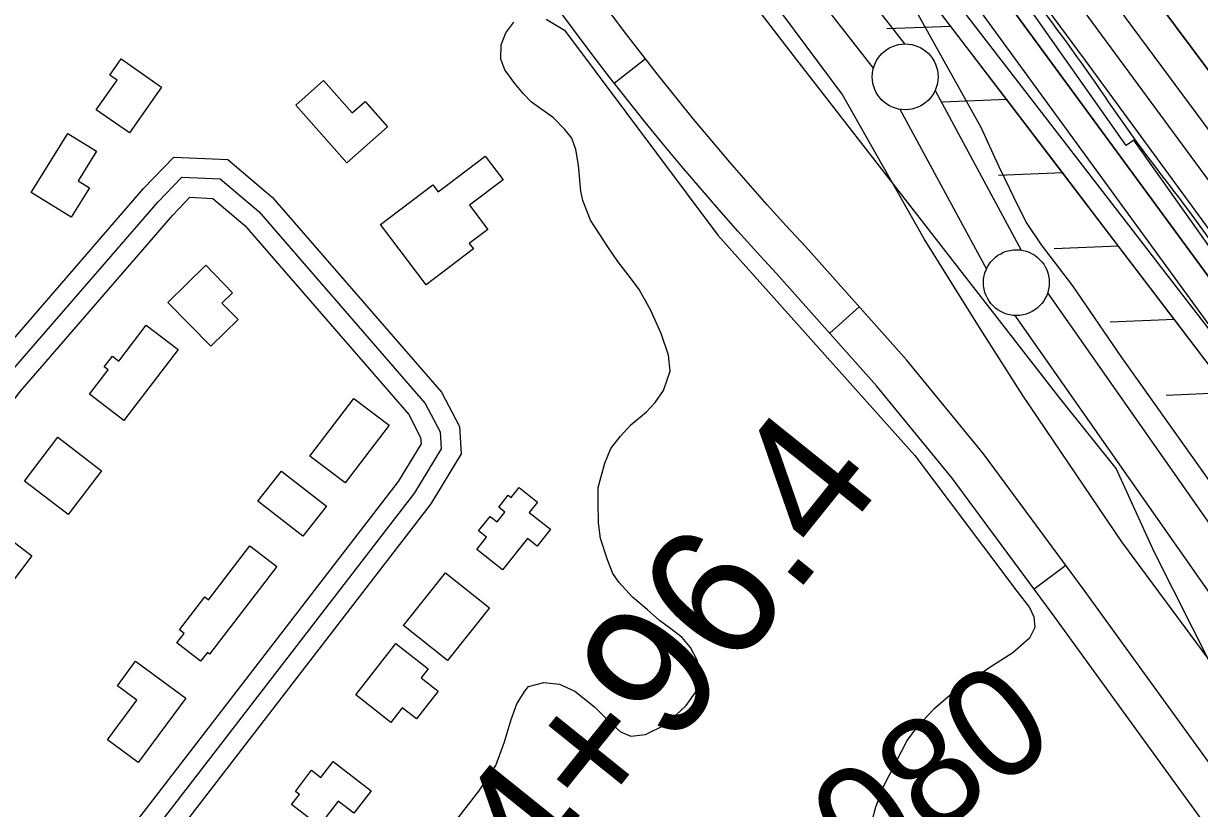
# Model space of a CAD drawing. Extents: x 3767014 to 3805179, y 361544 to 387384.
# Drawn here: x 3795115 to 3796009, y 368663 to 369259 of the extents above; entities that cross this region are included whole.
import ezdxf

# ---------------------------------------------------------------- set-up
doc = ezdxf.new("R2010")
doc.units = 0
for name, color, linetype in [('V-BLDG-OTLN', 7, 'Continuous'), ('V-LEVE-TOET', 7, 'Continuous'), ('V-RIVR-EDGE', 7, 'Continuous'), ('V-RIVR-RANG-IDEN', 7, 'Continuous'), ('V-ROAD-CNTR', 7, 'Continuous'), ('V-RRAP-FSHR', 7, 'Continuous'), ('V-RRAP-RVMT', 7, 'Continuous'), ('V-SITE-VEGE', 7, 'Continuous'), ('V-SURV-IDEN', 7, 'Continuous'), ('V-SURV-LINE', 7, 'Continuous'), ('V-TOPO-DPTH', 7, 'Continuous'), ('V-TOPO-MINR', 7, 'Continuous'), ('V-TOPO-WATR', 7, 'Continuous')]:
    doc.layers.add(name, color=color, linetype=linetype)

msp = doc.modelspace()

# ---------------------------------------------------------------- linework, layer by layer
at = {"layer": 'V-BLDG-OTLN'}
for points in [[(3795189.587, 369232.391), (3795220.156, 369210.979), (3795195.762, 369176.155), (3795170.617, 369193.768), (3795186.384, 369216.279), (3795180.963, 369220.076)], [(3795360.835, 369153.471), (3795322.095, 369197.262), (3795343.292, 369216.013), (3795365.089, 369191.376), (3795374.79, 369199.959), (3795391.735, 369180.81)], [(3795165.474, 369134.433), (3795151.54, 369112.083), (3795121.221, 369130.984), (3795149.096, 369175.7), (3795170.75, 369162.202), (3795156.807, 369139.834)], [(3795421.085, 369060.783), (3795386.46, 369106.621), (3795426.336, 369136.741), (3795430.318, 369131.468), (3795466.082, 369158.481), (3795479.676, 369140.483), (3795454.248, 369121.275), (3795468.144, 369102.882), (3795453.986, 369092.187), (3795457.138, 369088.015)], [(3795266, 369046.943), (3795278.319, 369034.319), (3795257.54, 369014.046), (3795224.946, 369047.448), (3795253.77, 369075.574), (3795274.047, 369054.793)], [(3795187.744, 369002.868), (3795208.626, 369030.083), (3795232.804, 369011.533), (3795191.49, 368957.687), (3795165.419, 368977.691), (3795179.589, 368996.158), (3795176.591, 368998.462), (3795182.852, 369006.622)], [(3795332.886, 368930.585), (3795366.143, 368974.49), (3795393.003, 368954.146), (3795359.746, 368910.241)], [(3795174.723, 368919.582), (3795149.203, 368886.201), (3795116.025, 368911.57), (3795141.548, 368944.946)], [(3795311.265, 368919.313), (3795345.414, 368892.505), (3795327.541, 368869.737), (3795293.394, 368896.552)], [(3795498.106, 368868.033), (3795479.287, 368844.156), (3795459.586, 368859.684), (3795466.96, 368869.041), (3795460.954, 368873.778), (3795469.699, 368884.868), (3795475.013, 368880.682), (3795480.938, 368888.2), (3795476.371, 368891.8), (3795483.557, 368900.922), (3795485.841, 368899.122), (3795491.858, 368906.755), (3795505.793, 368895.774), (3795499.511, 368887.803), (3795515.564, 368875.152), (3795505.414, 368862.274)], [(3795094.814, 368819.709), (3795063.746, 368843.427), (3795090.638, 368878.65), (3795121.704, 368854.932)], [(3795307.78, 368846.806), (3795256.735, 368780.305), (3795255.068, 368781.585), (3795249.889, 368774.839), (3795231.778, 368788.741), (3795237.369, 368796.026), (3795233.759, 368798.797), (3795252.977, 368823.835), (3795255.986, 368821.527), (3795287.398, 368862.451)], [(3795435.827, 368841.925), (3795469.203, 368815.375), (3795437.418, 368775.417), (3795404.042, 368801.967)], [(3795367.759, 368749.233), (3795398.178, 368788.258), (3795422.74, 368769.115), (3795417.298, 368762.135), (3795430.24, 368752.047), (3795413.919, 368731.108), (3795403.106, 368739.536), (3795394.449, 368728.429)], [(3795238.672, 368746.913), (3795202.576, 368697.869), (3795179.161, 368715.099), (3795201.382, 368745.291), (3795186.659, 368756.127), (3795200.534, 368774.982)], [(3795354.488, 368668.515), (3795340.054, 368649.772), (3795319.013, 368665.978), (3795324.901, 368673.623), (3795321.858, 368675.968), (3795334.236, 368692.036), (3795341.287, 368686.607), (3795350.587, 368698.68), (3795379.478, 368676.427), (3795366.346, 368659.381)]]:
    msp.add_lwpolyline(points, close=True, dxfattribs=at)
at = {"layer": 'V-LEVE-TOET'}
for points in [[(3796091.596, 368673.525), (3795949.557, 368865.506), (3795874.287, 368976.682), (3795840.149, 369030.446), (3795799.549, 369095.638), (3795737.247, 369205.491), (3795638.259, 369338.709), (3795528.538, 369475.374), (3795405.373, 369636.449), (3795301.631, 369780.106), (3795179.737, 369927.171), (3795118.133, 369995.775), (3795109.326, 370003.316), (3795096.113, 370011.383), (3795083.413, 370017.373), (3795067.607, 370026.224), (3795051.028, 370037.673), (3795032.905, 370056.125), (3795000.291, 370092.766), (3794959.169, 370156.662), (3794873.02, 370275.122), (3794785.597, 370406.813), (3794623.084, 370610.249), (3794568.013, 370670.777)], [(3795237.103, 369998.447), (3795323.797, 369891.921), (3795469.484, 369707.453), (3795644.411, 369486.353), (3795767.814, 369314.641), (3795842.519, 369180.64), (3795855.951, 369151.04), (3795864.217, 369133.903), (3795870.418, 369121.18), (3795877.396, 369107.418), (3795888.259, 369091.054), (3795912.065, 369059.878), (3795948.795, 369006.368), (3796030.801, 368890.768)]]:
    msp.add_lwpolyline(points, dxfattribs=at)
at = {"layer": 'V-RIVR-EDGE'}
msp.add_spline([(3785266.865, 377529.211), (3785342.8, 377494.248), (3785391.258, 377467.439), (3785439.72, 377442.249), (3785475.246, 377418.707), (3785525.316, 377389.469), (3785575.383, 377359.422), (3785621.413, 377331.811), (3785722.351, 377269.288), (3785796.661, 377231.094), (3785852.385, 377199.415), (3785928.324, 377166.069), (3785964.678, 377149.804), (3786028.506, 377124.576), (3786060.018, 377113.175), (3786092.316, 377092.068), (3786117.34, 377073.405), (3786135.083, 377053.143), (3786154.458, 377039.347), (3786176.258, 377024.735), (3786206.946, 377006.867), (3786256.211, 376979.248), (3786328.098, 376942.677), (3786374.949, 376919.917), (3786491.265, 376862.208), (3786553.467, 376833.749), (3786619.713, 376805.279), (3786729.589, 376759.718), (3786796.656, 376736.099), (3786845.136, 376718.187), (3786867.767, 376712.469), (3787003.51, 376661.992), (3787089.16, 376631.048), (3787163.496, 376603.367), (3787230.559, 376578.13), (3787257.223, 376568.359), (3787300.044, 376551.27), (3787354.992, 376532.533), (3787409.127, 376512.181), (3787544.074, 376466.558), (3787612.756, 376442.126), (3787657.197, 376425.841), (3787730.724, 376398.162), (3787781.63, 376380.244), (3787834.96, 376361.511), (3787891.524, 376341.961), (3787940, 376322.432), (3787998.976, 376297.215), (3788050.697, 376281.721), (3788117.768, 376259.719), (3788176.757, 376240.164), (3788221.198, 376223.879), (3788259.981, 376209.226), (3788406.252, 376164.383), (3788541.215, 376125.23), (3788606.67, 376104.041), (3788679.39, 376077.173), (3788748.889, 376055.974), (3788871.693, 376005.528), (3788969.454, 375966.467), (3789047.013, 375933.926), (3789119.723, 375903.014), (3789155.253, 375881.09), (3789182.716, 375867.274), (3789214.225, 375854.256), (3789257.04, 375834.74), (3789281.286, 375828.21), (3789303.105, 375821.686), (3789328.955, 375809.491), (3789367.724, 375789.177), (3789414.577, 375767.225), (3789468.708, 375745.255), (3789509.105, 375728.981), (3789555.157, 375710.266), (3789585.849, 375694.015), (3789620.578, 375675.328), (3789681.97, 375646.062), (3789753.859, 375610.3), (3789792.633, 375591.603), (3789842.712, 375566.408), (3789897.64, 375539.584), (3789938.019, 375516.03), (3789968.727, 375506.25), (3790004.289, 375497.265), (3790030.972, 375494.773), (3790047.128, 375487.455), (3790077.007, 375469.589), (3790124.633, 375433.077), (3790192.442, 375382.768), (3790252.165, 375332.478), (3790290.91, 375302.459), (3790337.741, 375271.611), (3790406.357, 375220.491), (3790469.329, 375175.855), (3790570.248, 375106.054), (3790647.751, 375050.868), (3790691.367, 375028.115), (3790744.667, 374997.251), (3790806.838, 374955.852), (3790873.863, 374915.249), (3790932, 374877.903), (3791002.231, 374825.97), (3791052.265, 374782.175), (3791082.927, 374753.793), (3791131.331, 374705.149), (3791170.05, 374664.616), (3791192.631, 374638.681), (3791220.891, 374620.01), (3791288.67, 374557.569), (3791322.577, 374533.223), (3791362.944, 374504.817), (3791396.042, 374480.473), (3791434.785, 374449.645), (3791482.407, 374411.517), (3791534.052, 374365.291), (3791646.192, 374254.216), (3791707.514, 374196.644), (3791738.968, 374161.791), (3791773.65, 374123.694), (3791803.497, 374092.888), (3791829.321, 374070.18), (3791830.912, 374059.662), (3791837.316, 374032.958), (3791849.409, 374017.562), (3791884.123, 373992.405), (3791930.977, 373971.262), (3791954.393, 373955.838), (3791993.134, 373924.202), (3792026.979, 373874.785), (3792047.912, 373836.722), (3792063.186, 373799.482), (3792086.509, 373746.857), (3792112.249, 373690.181), (3792141.261, 373648.864), (3792158.993, 373624.558), (3792177.552, 373607.528), (3792214.702, 373586.409), (3792255.083, 373563.665), (3792301.119, 373538.48), (3792346.34, 373510.871), (3792382.671, 373485.71), (3792422.225, 373455.689), (3792479.537, 373411.875), (3792548.144, 373356.711), (3792619.168, 373298.307), (3792672.431, 373252.077), (3792709.534, 373212.357), (3792750.656, 373162.113), (3792839.385, 373068.08), (3792888.572, 373008.92), (3792945.027, 372945.699), (3792999.062, 372884.91), (3793053.898, 372820.884), (3793149.89, 372720.363), (3793208.761, 372653.092), (3793261.195, 372598.777), (3793315.232, 372538.796), (3793358.792, 372493.399), (3793409.592, 372432.618), (3793462.809, 372367.787), (3793498.283, 372323.219), (3793536.997, 372280.26), (3793578.124, 372232.443), (3793604.724, 372196.792), (3793668.438, 372125.466), (3793703.128, 372090.604), (3793760.41, 372034.66), (3793806.384, 371984.404), (3793839.438, 371942.268), (3793939.427, 371823.136), (3793981.333, 371763.186), (3794029.674, 371688.662), (3794050.609, 371651.408), (3794073.177, 371620.62), (3794178.796, 371488.535), (3794237.625, 371404.28), (3794268.243, 371358.106), (3794301.293, 371314.353), (3794332.724, 371269.794), (3794395.613, 371192), (3794429.476, 371149.862), (3794472.201, 371093.953), (3794523.788, 371024.274), (3794601.175, 370922.181), (3794640.679, 370871.942), (3794687.421, 370805.509), (3794733.389, 370752.828), (3794829.339, 370635.323), (3794895.463, 370557.521), (3794959.948, 370470.826), (3795013.158, 370403.569), (3795070.394, 370329.023), (3795159.854, 370203.448), (3795225.98, 370126.454), (3795296.13, 370041.363), (3795379.18, 369940.065), (3795459.001, 369841.201), (3795508.163, 369772.337), (3795554.103, 369708.333), (3795661.315, 369566.538), (3795715.338, 369500.897), (3795762.105, 369444.169), (3795798.366, 369390.703), (3795915.247, 369234.327), (3795963.601, 369165.465), (3796028.082, 369077.153), (3796043.387, 369052.853), (3796054.672, 369037.459), (3796077.242, 369007.48), (3796148.213, 368927.239), (3796183.677, 368878.627), (3796226.382, 368814.631), (3796275.531, 368740.105), (3796314.222, 368688.25), (3796353.714, 368633.158), (3796401.268, 368567.533), (3796456.873, 368487.33), (3796513.292, 368409.551), (3796545.533, 368365.8), (3796626.113, 368246.716), (3796670.449, 368188.377), (3796704.298, 368140.578), (3796751.041, 368074.145), (3796787.308, 368023.105), (3796838.907, 367958.278), (3796844.528, 367942.09), (3796845.295, 367925.104), (3796846.094, 367921.059), (3796852.559, 367919.425), (3796863.071, 367918.59), (3796875.166, 367904.003), (3796903.398, 367874.01), (3796931.629, 367844.017), (3796952.579, 367812.424), (3796982.392, 367767.87), (3797007.371, 367730.606), (3797037.194, 367690.095), (3797062.185, 367657.684), (3797075.869, 367631.77), (3797095.223, 367609.078), (3797126.665, 367569.372), (3797156.484, 367527.244), (3797212.099, 367451.085), (3797254.808, 367388.706), (3797302.183, 367327.228)], degree=3, dxfattribs=at)
at = {"layer": 'V-ROAD-CNTR'}
for p, q in [((3795564.022, 369214.033), (3795587.643, 369232.528)), ((3795727.812, 369023.987), (3795750.199, 369043.957)), ((3795882.945, 368829.91), (3795907.073, 368847.739))]:
    msp.add_line(p, q, dxfattribs=at)
for points in [[(3796016.639, 368696.745), (3795920.988, 368828.908), (3795844.478, 368932.449), (3795786.144, 369003.661), (3795709.319, 369089.786), (3795694.642, 369105.699), (3795680.261, 369121.61), (3795666.041, 369137.664), (3795651.985, 369153.861), (3795638.093, 369170.201), (3795624.365, 369186.681), (3795610.805, 369203.295), (3795597.414, 369220.049), (3795584.193, 369236.933), (3795571.159, 369253.933), (3795458.818, 369404.588), (3795327.54, 369585.042), (3795266.841, 369667.815), (3795227.711, 369721.172), (3795126.598, 369851.92), (3795072.181, 369922.089)], [(3795308.779, 369733.575), (3795471.049, 369532.434), (3795702.517, 369231.55), (3795903.335, 368973.382), (3795945.29, 368920.946), (3795973.876, 368858.203), (3796017.373, 368771.808), (3796062.601, 368699.94)], [(3796089.254, 368545.726), (3795992.351, 368679.135), (3795896.772, 368811.198), (3795820.796, 368914.017), (3795763.336, 368984.163), (3795687.097, 369069.63), (3795672.488, 369085.471), (3795657.903, 369101.606), (3795643.483, 369117.886), (3795629.227, 369134.313), (3795615.139, 369150.885), (3795601.219, 369167.595), (3795587.467, 369184.445), (3795573.886, 369201.435), (3795560.479, 369218.559), (3795547.229, 369235.839), (3795434.662, 369386.796), (3795303.314, 369567.348), (3795250.042, 369639.993)], [(3794587.934, 368341.197), (3795089.832, 368998.958), (3795206.634, 369134.006), (3795229.556, 369157.852), (3795270.667, 369155.918), (3795304.597, 369127.134), (3795432.873, 368979.173), (3795446.57, 368953.115), (3795447.786, 368932.477), (3795424.656, 368894.366), (3794809.943, 368097.087)], [(3794599.859, 368332.098), (3795101.478, 368989.493), (3795217.721, 369123.895), (3795235.651, 369142.549), (3795264.859, 369141.175), (3795294.016, 369116.439), (3795420.403, 368970.658), (3795431.786, 368949.001), (3795432.537, 368936.262), (3795412.267, 368902.863), (3794798.064, 368106.246)], [(3794611.784, 368322.999), (3795113.124, 368980.028), (3795228.808, 369113.784), (3795241.747, 369127.246), (3795259.051, 369126.432), (3795283.435, 369105.744), (3795407.933, 368962.143), (3795417.002, 368944.887), (3795417.288, 368940.047), (3795399.878, 368911.36), (3794786.185, 368115.405)]]:
    msp.add_lwpolyline(points, dxfattribs=at)
at = {"layer": 'V-RRAP-FSHR'}
for p, q in [((3795819.786, 369257.091), (3795770.995, 369255.109)), ((3795862.229, 369201.427), (3795813.438, 369199.446)), ((3795904.672, 369145.763), (3795855.881, 369143.782)), ((3795947.115, 369090.1), (3795898.325, 369088.118)), ((3795989.558, 369034.436), (3795940.768, 369032.455)), ((3796032.001, 368978.772), (3795983.211, 368976.791))]:
    msp.add_line(p, q, dxfattribs=at)
for points in [[(3790248.587, 375297.942), (3790979.153, 374794.683), (3791275.126, 374533.809), (3791761.459, 374077.541), (3792037.066, 373779.942), (3792115.152, 373656.37), (3792213.95, 373538.497), (3792476.887, 373348.293), (3792793.866, 373062.004), (3793561.864, 372212.929), (3793966.759, 371751.644), (3794238.433, 371356.255), (3794520.76, 370943.016), (3795432.151, 369783.26), (3796173.549, 368822.744), (3796656.812, 368122.047), (3797263.788, 367326.695)], [(3796224.738, 368708.832), (3796128.158, 368852.664), (3795797.842, 369285.87), (3795538.885, 369619.77), (3795085.528, 370201.291), (3794911.843, 370474.145), (3794508.826, 370971.198), (3793727.299, 371976.489), (3793611.353, 372082.593), (3792883.491, 372859.548), (3792658.36, 373126.049)], [(3795819.786, 369257.091), (3795797.842, 369285.87), (3795777.122, 369312.586)], [(3795862.229, 369201.427), (3795819.785, 369257.092)], [(3795904.672, 369145.763), (3795862.228, 369201.428)], [(3795947.115, 369090.1), (3795904.671, 369145.764)], [(3795989.558, 369034.436), (3795947.115, 369090.101)], [(3796032.001, 368978.772), (3795989.558, 369034.437)]]:
    msp.add_lwpolyline(points, dxfattribs=at)
at = {"layer": 'V-RRAP-RVMT'}
for p, q in [((3795952.972, 369166.682), (3795867.347, 369287.972)), ((3795958.782, 369170.764), (3795952.972, 369166.682)), ((3796044.461, 369049.41), (3795958.782, 369170.764))]:
    msp.add_line(p, q, dxfattribs=at)
at = {"layer": 'V-SITE-VEGE'}
for points in [[(3795546.015, 369109.82), (3795540.244, 369124.914), (3795538.71, 369131.879), (3795536.816, 369151.608), (3795534.905, 369163.601), (3795531.827, 369172.114), (3795526.424, 369178.701), (3795517.935, 369187.611), (3795501.328, 369199.633), (3795494.766, 369206.222), (3795488.593, 369213.58), (3795480.879, 369224.037), (3795477.8, 369232.166), (3795478.208, 369242.993), (3795481.706, 369252.269), (3795487.911, 369260.379)], [(3795512.281, 369262.65), (3795526.186, 369254.116), (3795642.679, 369098.417), (3795792.408, 368931.048), (3795869.941, 368828.022), (3795879.585, 368815.627), (3795882.665, 368808.66), (3795883.423, 368800.535), (3795879.54, 368792.423), (3795866.757, 368781.233), (3795849.33, 368770.051), (3795820.673, 368750.384), (3795806.728, 368738.422), (3795793.551, 368724.526), (3795786.569, 368714.87), (3795768.324, 368679.324), (3795762.493, 368663.866), (3795759.765, 368653.43)], [(3795440.304, 368649.028), (3795461.24, 368676.06), (3795474.042, 368695.758), (3795480.651, 368713.534), (3795485.714, 368730.543), (3795489.988, 368742.524), (3795496.198, 368752.178), (3795498.911, 368755.653), (3795510.519, 368758.725), (3795522.506, 368757.542), (3795534.098, 368752.104), (3795549.159, 368740.087), (3795561.123, 368728.071), (3795568.844, 368721.098), (3795576.573, 368717.989), (3795587.79, 368719.125), (3795603.275, 368726.832), (3795618.775, 368741.111), (3795626.917, 368752.696), (3795629.647, 368763.907), (3795627.35, 368775.128), (3795621.953, 368785.194), (3795615.78, 368792.939), (3795606.126, 368800.306), (3795598.403, 368805.735), (3795589.138, 368814.263), (3795577.939, 368823.567), (3795567.519, 368834.803), (3795562.893, 368841.387), (3795559.045, 368851.836), (3795553.662, 368868.091), (3795552.139, 368880.082), (3795551.782, 368895.552), (3795551.805, 368906.767), (3795556.87, 368925.322), (3795561.533, 368936.529), (3795568.898, 368945.796), (3795576.647, 368954.289), (3795588.659, 368964.32), (3795595.245, 368971.271), (3795601.453, 368980.538), (3795606.509, 368995.226), (3795605.372, 369007.217), (3795599.603, 369023.857), (3795591.518, 369041.665), (3795583.039, 369057.152), (3795576.481, 369066.061), (3795566.839, 369078.453), (3795559.124, 369089.684), (3795546.015, 369109.82)]]:
    msp.add_lwpolyline(points, dxfattribs=at)
at = {"layer": 'V-SURV-LINE'}
for points in [[(3795191.474, 370002.888), (3795784.548, 369243.749)], [(3795760.897, 369225.294), (3795167.823, 369984.432)], [(3795807.73, 369208.312), (3795873.212, 369087.144)], [(3795846.811, 369072.897), (3795781.329, 369194.066)], [(3795893.259, 369054.693), (3796389.511, 368346.632)], [(3796364.944, 368329.414), (3795868.692, 369037.475)]]:
    msp.add_lwpolyline(points, dxfattribs=at)
for centre in [(3795785.028, 369218.77), (3795869.513, 369062.439)]:
    msp.add_circle(centre, 25, dxfattribs=at)
at = {"layer": 'V-TOPO-DPTH'}
for points in [[(3796017.991, 369063.578), (3795978.291, 369117.763), (3795632.111, 369589.355), (3795621.212, 369604.164), (3795610.288, 369618.954), (3795599.326, 369633.716), (3795588.34, 369648.461), (3793982.927, 371776.942)], [(3794565.01, 371067.67), (3795145.206, 370305.329), (3795152.397, 370295.907), (3795159.58, 370286.479), (3795166.752, 370277.042), (3795173.915, 370267.599), (3795318.711, 370076.474), (3795373.296, 370004.294), (3795427.797, 369932.049), (3795482.172, 369859.71), (3795536.462, 369787.308), (3795597.865, 369705.272), (3795621.368, 369673.822), (3795644.838, 369642.349), (3795668.262, 369610.841), (3795691.653, 369579.309), (3795717.643, 369544.219), (3795753.984, 369495.109), (3795790.297, 369445.978), (3795826.567, 369396.815), (3795862.808, 369347.63), (3796213.529, 368871.219)], [(3794565.01, 371067.67), (3795145.206, 370305.329), (3795152.397, 370295.907), (3795159.58, 370286.479), (3795166.752, 370277.042), (3795173.915, 370267.599), (3795318.711, 370076.474), (3795373.296, 370004.294), (3795427.797, 369932.049), (3795482.172, 369859.71), (3795536.462, 369787.308), (3795597.865, 369705.272), (3795621.368, 369673.822), (3795644.838, 369642.349), (3795668.262, 369610.841), (3795691.653, 369579.309), (3795717.643, 369544.219), (3795753.984, 369495.109), (3795790.297, 369445.978), (3795826.567, 369396.815), (3795862.808, 369347.63), (3796213.529, 368871.219)], [(3796112.337, 369093.739), (3795698.736, 369648.361), (3795691.166, 369658.479), (3795683.575, 369668.582), (3795675.953, 369678.661), (3795668.309, 369688.725), (3795579.057, 369805.857), (3795526.762, 369874.468), (3795474.455, 369943.069), (3795422.128, 370011.655), (3795369.789, 370080.232), (3795214.408, 370283.758), (3795204, 370297.435), (3795193.621, 370311.133), (3795183.284, 370324.863), (3795172.976, 370338.615), (3795086.568, 370454.264), (3795033.26, 370525.99), (3794980.194, 370597.895), (3794927.494, 370670.067), (3794875.036, 370742.418), (3794723.515, 370952.518)], [(3794723.515, 370952.518), (3794875.036, 370742.418), (3794927.494, 370670.067), (3794980.194, 370597.895), (3795033.26, 370525.99), (3795086.568, 370454.264), (3795172.976, 370338.615), (3795183.284, 370324.863), (3795193.621, 370311.133), (3795204, 370297.435), (3795214.408, 370283.758), (3795369.789, 370080.232), (3795422.128, 370011.655), (3795474.455, 369943.069), (3795526.762, 369874.468), (3795579.057, 369805.857), (3795668.309, 369688.725), (3795675.953, 369678.661), (3795683.575, 369668.582), (3795691.166, 369658.479), (3795698.736, 369648.361), (3796112.337, 369093.739)]]:
    msp.add_lwpolyline(points, dxfattribs=at)
at = {"layer": 'V-TOPO-MINR'}
for points in [[(3794565.01, 371067.67), (3795145.206, 370305.329), (3795152.397, 370295.907), (3795159.58, 370286.479), (3795166.752, 370277.042), (3795173.915, 370267.599), (3795318.711, 370076.474), (3795373.296, 370004.294), (3795427.797, 369932.049), (3795482.172, 369859.71), (3795536.462, 369787.308), (3795597.865, 369705.272), (3795621.368, 369673.822), (3795644.838, 369642.349), (3795668.262, 369610.841), (3795691.653, 369579.309), (3795717.643, 369544.219), (3795753.984, 369495.109), (3795790.297, 369445.978), (3795826.567, 369396.815), (3795862.808, 369347.63), (3796213.529, 368871.219)], [(3794723.515, 370952.518), (3794875.036, 370742.418), (3794927.494, 370670.067), (3794980.194, 370597.895), (3795033.26, 370525.99), (3795086.568, 370454.264), (3795172.976, 370338.615), (3795183.284, 370324.863), (3795193.621, 370311.133), (3795204, 370297.435), (3795214.408, 370283.758), (3795369.789, 370080.232), (3795422.128, 370011.655), (3795474.455, 369943.069), (3795526.762, 369874.468), (3795579.057, 369805.857), (3795668.309, 369688.725), (3795675.953, 369678.661), (3795683.575, 369668.582), (3795691.166, 369658.479), (3795698.736, 369648.361), (3796112.337, 369093.739)], [(3794736.214, 370883.506), (3794771.061, 370836.257), (3794806.035, 370789.103), (3794841.2, 370742.09), (3794876.492, 370695.173), (3795142.477, 370343.05), (3795159.312, 370320.763), (3795176.147, 370298.477), (3795192.983, 370276.191), (3795209.819, 370253.905), (3795662.7, 369654.45), (3796253.108, 368857.643)], [(3795070, 370371.21), (3795141.201, 370278.047), (3795142.4, 370276.476), (3795143.597, 370274.905), (3795144.793, 370273.333), (3795145.988, 370271.759), (3795166.185, 370245.126), (3795177.465, 370230.225), (3795188.727, 370215.312), (3795199.964, 370200.379), (3795211.184, 370185.434), (3795592.926, 369676.016), (3795610.006, 369653.173), (3795627.055, 369630.307), (3795644.057, 369607.405), (3795661.027, 369584.48), (3795774.54, 369430.797), (3795848.168, 369330.957), (3795921.694, 369231.043), (3795995.069, 369131.018), (3796068.344, 369030.919)], [(3795422.94, 369839.17), (3795584.014, 369622.642), (3795589.316, 369615.494), (3795594.604, 369608.335), (3795599.87, 369601.16), (3795605.122, 369593.976), (3796198.33, 368780.03), (3796605.07, 368206.57), (3797258.851, 367326.626)]]:
    msp.add_lwpolyline(points, dxfattribs=at)
at = {"layer": 'V-TOPO-WATR'}
msp.add_lwpolyline([(3793982.927, 371776.942), (3795588.34, 369648.461), (3795599.326, 369633.716), (3795610.288, 369618.954), (3795621.212, 369604.164), (3795632.111, 369589.355), (3795978.291, 369117.763), (3796017.991, 369063.578)], dxfattribs=at)

# ---------------------------------------------------------------- texts
at = {"layer": 'V-RIVR-RANG-IDEN'}
msp.add_text('D-080', height=83, rotation=36.552326, dxfattribs=at).set_placement((3795660.38, 368532.827))
at = {"layer": 'V-SURV-IDEN'}
msp.add_text('124+96.4', height=100, rotation=51.191055, dxfattribs=at).set_placement((3795418.206, 368472.75))

doc.saveas('drawing.dxf')
